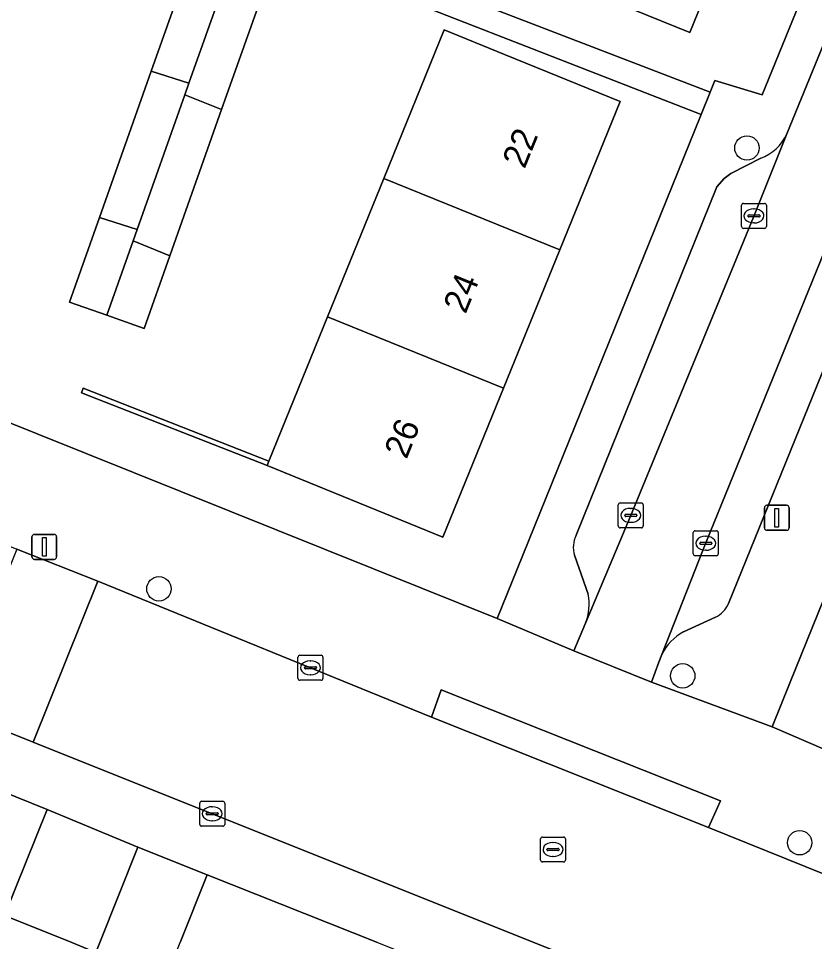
# Model space of a CAD drawing. Extents: x 162803 to 163818, y 381639 to 382475.
# Drawn here: x 163241.2 to 163273.14, y 382000.04 to 382037.06 of the extents above; entities that cross this region are included whole.
import ezdxf

# ---------------------------------------------------------------- set-up
doc = ezdxf.new("R2010")
doc.units = 0
for name, color, linetype in [('IMGEO_Boom', 7, 'Continuous'), ('IMGEO_Erf', 7, 'Continuous'), ('IMGEO_Groenvoorziening', 7, 'Continuous'), ('IMGEO_Haag', 7, 'Continuous'), ('IMGEO_Kolk', 7, 'Continuous'), ('IMGEO_Lichtmast', 7, 'Continuous'), ('IMGEO_Pand', 7, 'Continuous'), ('IMGEO_Pand_nummerreeks', 7, 'Continuous'), ('IMGEO_Parkeervlak_open', 7, 'Continuous'), ('IMGEO_Rijbaan_lokaal_open', 7, 'Continuous'), ('IMGEO_Rioolput', 7, 'Continuous'), ('IMGEO_Voetpad_open', 7, 'Continuous')]:
    doc.layers.add(name, color=color, linetype=linetype)

msp = doc.modelspace()

# ---------------------------------------------------------------- linework, layer by layer
at = {"layer": 'IMGEO_Boom'}
for centre in [(163270.432, 382031.866), (163246.839, 382014.188), (163267.856, 382010.699), (163272.547, 382004.007)]:
    msp.add_circle(centre, 0.489, dxfattribs=at)
at = {"layer": 'IMGEO_Erf'}
for points in [[(163234.283, 382023.476), (163257.35, 382014.223), (163260.414, 382012.994), (163261.219, 382014.982), (163268.597, 382033.203), (163251.629, 382039.83), (163251.925, 382040.654), (163268.961, 382034.102), (163269.149, 382034.565), (163271.043, 382033.994), (163294.991, 382092.68)], [(163281.998, 382070.565), (163279.759, 382065.061), (163277.492, 382059.487), (163275.103, 382053.613), (163272.875, 382048.135), (163270.538, 382042.388), (163268.142, 382036.498), (163263.511, 382038.383), (163261.082, 382039.37), (163263.478, 382045.26), (163265.693, 382050.708), (163262.907, 382051.842), (163264.643, 382056.108), (163258.649, 382058.221), (163259.188, 382059.75), (163259.727, 382061.28), (163265.721, 382059.166), (163265.182, 382057.637), (163268.043, 382056.484), (163270.433, 382062.359), (163272.7, 382067.933), (163274.938, 382073.436)], [(163255.605, 382000), (163248.776, 382002.714), (163247.689, 382000)]]:
    msp.add_lwpolyline(points, dxfattribs=at)
for points in [[(163250.012, 382040.031), (163251.511, 382039.5), (163249.352, 382033.404), (163247.278, 382027.547), (163246.244, 382024.628), (163244.747, 382025.158), (163243.25, 382025.688), (163244.453, 382029.084), (163246.529, 382034.946), (163248.517, 382040.56)], [(163251.255, 382019.313), (163253.609, 382025.099), (163255.864, 382030.644), (163258.287, 382036.601), (163260.711, 382035.616), (163265.342, 382033.732), (163262.919, 382027.775), (163260.664, 382022.23), (163258.235, 382016.258), (163251.18, 382019.128), (163243.729, 382022.052), (163243.802, 382022.238)], [(163296.851, 382021.352), (163279.555, 382028.679), (163272.144, 382010.372), (163271.449, 382008.655), (163291.511, 382000), (163311.571, 381991.346), (163312.362, 381993.172), (163315.321, 382000), (163320.27, 382011.419), (163311.944, 382015.003), (163301.925, 382016.594), (163297.498, 382006.743), (163296.072, 382007.146), (163294.855, 382004.269), (163293.377, 382004.894), (163293.254, 382004.946), (163291.898, 382005.519), (163293.208, 382008.615), (163294.314, 382011.231), (163292.667, 382011.896)], [(163242.351, 382005.34), (163240.646, 382001.086), (163243.34, 382000), (163244.31, 381999.609), (163244.466, 382000), (163245.996, 382003.83)]]:
    msp.add_lwpolyline(points, close=True, dxfattribs=at)
at = {"layer": 'IMGEO_Groenvoorziening'}
msp.add_lwpolyline([(163243.802, 382022.238), (163243.729, 382022.052), (163251.18, 382019.128), (163251.255, 382019.313)], close=True, dxfattribs=at)
at = {"layer": 'IMGEO_Haag'}
msp.add_lwpolyline([(163243.802, 382022.238), (163243.729, 382022.052), (163251.18, 382019.128), (163251.255, 382019.313)], close=True, dxfattribs=at)
at = {"layer": 'IMGEO_Kolk'}
for p, q in [((163270.214, 382028.715), (163270.214, 382029.567)), ((163270.289, 382029.641), (163271.141, 382029.641)), ((163270.702, 382029.421), (163270.727, 382029.421)), ((163271.215, 382029.567), (163271.215, 382028.715)), ((163270.473, 382029.135), (163270.473, 382029.147)), ((163270.911, 382029.098), (163270.513, 382029.098)), ((163270.516, 382029.184), (163270.914, 382029.184)), ((163270.957, 382029.147), (163270.957, 382029.135)), ((163271.141, 382028.641), (163270.289, 382028.641)), ((163270.725, 382028.861), (163270.7, 382028.861)), ((163265.269, 382016.708), (163265.269, 382017.56)), ((163265.344, 382017.634), (163266.196, 382017.634)), ((163266.27, 382017.56), (163266.27, 382016.708)), ((163265.528, 382017.128), (163265.528, 382017.14)), ((163265.966, 382017.091), (163265.568, 382017.091)), ((163265.571, 382017.177), (163265.969, 382017.177)), ((163265.757, 382017.414), (163265.782, 382017.414)), ((163266.012, 382017.14), (163266.012, 382017.128)), ((163265.78, 382016.854), (163265.755, 382016.854)), ((163266.196, 382016.634), (163265.344, 382016.634)), ((163268.279, 382015.589), (163268.279, 382016.441)), ((163268.354, 382016.515), (163269.206, 382016.515)), ((163269.28, 382016.441), (163269.28, 382015.589)), ((163268.538, 382016.009), (163268.538, 382016.021)), ((163268.976, 382015.972), (163268.578, 382015.972)), ((163268.581, 382016.058), (163268.979, 382016.058)), ((163268.767, 382016.295), (163268.792, 382016.295)), ((163269.022, 382016.021), (163269.022, 382016.009)), ((163268.79, 382015.735), (163268.765, 382015.735)), ((163269.206, 382015.515), (163268.354, 382015.515)), ((163252.419, 382010.597), (163252.419, 382011.449)), ((163252.494, 382011.523), (163253.346, 382011.523)), ((163252.907, 382011.303), (163252.932, 382011.303)), ((163253.42, 382011.449), (163253.42, 382010.597)), ((163252.678, 382011.017), (163252.678, 382011.029)), ((163253.116, 382010.98), (163252.718, 382010.98)), ((163252.721, 382011.066), (163253.119, 382011.066)), ((163253.162, 382011.029), (163253.162, 382011.017)), ((163253.346, 382010.523), (163252.494, 382010.523)), ((163252.93, 382010.743), (163252.905, 382010.743)), ((163248.553, 382005.669), (163249.405, 382005.669)), ((163248.478, 382004.743), (163248.478, 382005.595)), ((163248.966, 382005.449), (163248.991, 382005.449)), ((163249.479, 382005.595), (163249.479, 382004.743)), ((163248.737, 382005.163), (163248.737, 382005.175)), ((163249.175, 382005.126), (163248.777, 382005.126)), ((163248.78, 382005.212), (163249.178, 382005.212)), ((163248.989, 382004.889), (163248.964, 382004.889)), ((163249.221, 382005.175), (163249.221, 382005.163)), ((163249.405, 382004.669), (163248.553, 382004.669))]:
    msp.add_line(p, q, dxfattribs=at)
for points in [[(163270.214, 382028.715), (163270.214, 382029.567)], [(163270.289, 382029.641), (163271.141, 382029.641)], [(163271.215, 382029.567), (163271.215, 382028.715)], [(163271.141, 382028.641), (163270.289, 382028.641)], [(163265.269, 382016.708), (163265.269, 382017.56)], [(163265.344, 382017.634), (163266.196, 382017.634)], [(163266.27, 382017.56), (163266.27, 382016.708)], [(163266.196, 382016.634), (163265.344, 382016.634)], [(163268.279, 382015.589), (163268.279, 382016.441)], [(163268.354, 382016.515), (163269.206, 382016.515)], [(163269.28, 382016.441), (163269.28, 382015.589)], [(163269.206, 382015.515), (163268.354, 382015.515)], [(163252.419, 382010.597), (163252.419, 382011.449)], [(163252.494, 382011.523), (163253.346, 382011.523)], [(163253.42, 382011.449), (163253.42, 382010.597)], [(163253.346, 382010.523), (163252.494, 382010.523)], [(163248.553, 382005.669), (163249.405, 382005.669)], [(163248.478, 382004.743), (163248.478, 382005.595)], [(163249.479, 382005.595), (163249.479, 382004.743)], [(163249.405, 382004.669), (163248.553, 382004.669)]]:
    msp.add_lwpolyline(points, dxfattribs=at)
for centre, radius, start, end in [((163270.291, 382029.565), 0.0765, 91.552, 178.448), ((163270.291, 382029.565), 0.0765, 91.552, 178.448), ((163271.139, 382029.565), 0.0765, 1.552, 88.448), ((163271.139, 382029.565), 0.0765, 1.552, 88.448), ((163270.513, 382029.144), 0.0403, 85.8775, 175.7526), ((163270.51, 382029.134), 0.0366, 178.938, 274.7102), ((163270.914, 382029.141), 0.043, 264.8664, 352.4533), ((163270.918, 382029.146), 0.0386, 1.7309, 96.639), ((163270.291, 382028.717), 0.0765, 181.552, 268.448), ((163270.291, 382028.717), 0.0765, 181.552, 268.448), ((163271.139, 382028.717), 0.0765, 271.552, 358.448), ((163271.139, 382028.717), 0.0765, 271.552, 358.448), ((163265.346, 382017.558), 0.0765, 91.552, 178.448), ((163265.346, 382017.558), 0.0765, 91.552, 178.448), ((163266.194, 382017.558), 0.0765, 1.552, 88.448), ((163266.194, 382017.558), 0.0765, 1.552, 88.448), ((163265.568, 382017.137), 0.0403, 85.8775, 175.7526), ((163265.565, 382017.127), 0.0366, 178.938, 274.7102), ((163265.969, 382017.134), 0.043, 264.8664, 352.4533), ((163265.973, 382017.139), 0.0386, 1.7309, 96.639), ((163265.346, 382016.71), 0.0765, 181.552, 268.448), ((163265.346, 382016.71), 0.0765, 181.552, 268.448), ((163266.194, 382016.71), 0.0765, 271.552, 358.448), ((163266.194, 382016.71), 0.0765, 271.552, 358.448), ((163268.356, 382016.439), 0.0765, 91.552, 178.448), ((163268.356, 382016.439), 0.0765, 91.552, 178.448), ((163269.204, 382016.439), 0.0765, 1.552, 88.448), ((163269.204, 382016.439), 0.0765, 1.552, 88.448), ((163268.578, 382016.018), 0.0403, 85.8775, 175.7526), ((163268.575, 382016.008), 0.0366, 178.938, 274.7102), ((163268.979, 382016.015), 0.043, 264.8664, 352.4533), ((163268.983, 382016.02), 0.0386, 1.7309, 96.639), ((163268.356, 382015.591), 0.0765, 181.552, 268.448), ((163268.356, 382015.591), 0.0765, 181.552, 268.448), ((163269.204, 382015.591), 0.0765, 271.552, 358.448), ((163269.204, 382015.591), 0.0765, 271.552, 358.448), ((163252.496, 382011.447), 0.0765, 91.552, 178.448), ((163252.496, 382011.447), 0.0765, 91.552, 178.448), ((163253.344, 382011.447), 0.0765, 1.552, 88.448), ((163253.344, 382011.447), 0.0765, 1.552, 88.448), ((163252.718, 382011.026), 0.0403, 85.8775, 175.7526), ((163252.715, 382011.016), 0.0366, 178.938, 274.7102), ((163253.119, 382011.023), 0.043, 264.8664, 352.4533), ((163253.123, 382011.028), 0.0386, 1.7309, 96.639), ((163252.496, 382010.599), 0.0765, 181.552, 268.448), ((163252.496, 382010.599), 0.0765, 181.552, 268.448), ((163253.344, 382010.599), 0.0765, 271.552, 358.448), ((163253.344, 382010.599), 0.0765, 271.552, 358.448), ((163248.555, 382005.593), 0.0765, 91.552, 178.448), ((163248.555, 382005.593), 0.0765, 91.552, 178.448), ((163249.403, 382005.593), 0.0765, 1.552, 88.448), ((163249.403, 382005.593), 0.0765, 1.552, 88.448), ((163248.777, 382005.172), 0.0403, 85.8775, 175.7526), ((163248.774, 382005.162), 0.0366, 178.938, 274.7102), ((163249.178, 382005.169), 0.043, 264.8664, 352.4533), ((163249.182, 382005.174), 0.0386, 1.7309, 96.639), ((163248.555, 382004.745), 0.0765, 181.552, 268.448), ((163248.555, 382004.745), 0.0765, 181.552, 268.448), ((163249.403, 382004.745), 0.0765, 271.552, 358.448), ((163249.403, 382004.745), 0.0765, 271.552, 358.448)]:
    msp.add_arc(centre, radius, start, end, dxfattribs=at)
for centre, major_axis, ratio, start_param, end_param in [((163270.701, 382029.141), (-0.387, 0.002), 0.722429, 4.712389, 7.853982), ((163270.726, 382029.141), (-0.39, 0.002), 0.717154, 1.570796, 4.712389), ((163265.756, 382017.134), (-0.387, 0.002), 0.722429, 4.712389, 7.853982), ((163265.781, 382017.134), (-0.39, 0.002), 0.717154, 1.570796, 4.712389), ((163268.766, 382016.015), (-0.387, 0.002), 0.722429, 4.712389, 7.853982), ((163268.791, 382016.015), (-0.39, 0.002), 0.717154, 1.570796, 4.712389), ((163252.906, 382011.023), (-0.387, 0.002), 0.722429, 4.712389, 7.853982), ((163252.931, 382011.023), (-0.39, 0.002), 0.717154, 1.570796, 4.712389), ((163248.965, 382005.169), (-0.387, 0.002), 0.722429, 4.712389, 7.853982), ((163248.99, 382005.169), (-0.39, 0.002), 0.717154, 1.570796, 4.712389)]:
    msp.add_ellipse(centre, major_axis=major_axis, ratio=ratio, start_param=start_param, end_param=end_param, dxfattribs=at)
at = {"layer": 'IMGEO_Lichtmast'}
for p, q in [((163271.233, 382017.538), (163272.023, 382017.538)), ((163272.023, 382017.538), (163271.233, 382017.538)), ((163271.133, 382016.638), (163271.133, 382017.438)), ((163271.133, 382017.438), (163271.133, 382016.638)), ((163272.123, 382017.438), (163272.123, 382016.638)), ((163272.123, 382016.638), (163272.123, 382017.438)), ((163241.846, 382016.368), (163242.636, 382016.368)), ((163242.636, 382016.368), (163241.846, 382016.368)), ((163272.023, 382016.538), (163271.233, 382016.538)), ((163271.233, 382016.538), (163272.023, 382016.538)), ((163241.746, 382015.468), (163241.746, 382016.268)), ((163241.746, 382016.268), (163241.746, 382015.468)), ((163242.736, 382016.268), (163242.736, 382015.468)), ((163242.736, 382015.468), (163242.736, 382016.268)), ((163242.636, 382015.368), (163241.846, 382015.368)), ((163241.846, 382015.368), (163242.636, 382015.368))]:
    msp.add_line(p, q, dxfattribs=at)
for points in [[(163271.553, 382017.413), (163271.703, 382017.413), (163271.703, 382016.663), (163271.553, 382016.663), (163271.553, 382017.413)], [(163242.166, 382016.243), (163242.316, 382016.243), (163242.316, 382015.493), (163242.166, 382015.493), (163242.166, 382016.243)]]:
    msp.add_lwpolyline(points, dxfattribs=at)
for centre, start, end in [((163271.233, 382017.438), 90, 180), ((163271.233, 382017.438), 90, 180), ((163272.023, 382017.438), 0, 90), ((163272.023, 382017.438), 360, 90), ((163241.846, 382016.268), 90, 180), ((163241.846, 382016.268), 90, 180), ((163242.636, 382016.268), 0, 90), ((163242.636, 382016.268), 360, 90), ((163271.233, 382016.638), 180, 270), ((163271.233, 382016.638), 180, 270), ((163272.023, 382016.638), 270, 0), ((163272.023, 382016.638), 270, 0), ((163241.846, 382015.468), 180, 270), ((163241.846, 382015.468), 180, 270), ((163242.636, 382015.468), 270, 0), ((163242.636, 382015.468), 270, 0)]:
    msp.add_arc(centre, 0.1, start, end, dxfattribs=at)
at = {"layer": 'IMGEO_Pand'}
for points in [[(163270.538, 382042.388), (163263.478, 382045.26), (163261.082, 382039.37), (163263.511, 382038.383), (163268.142, 382036.498)], [(163248.041, 382034.46), (163250.012, 382040.031), (163248.517, 382040.56), (163246.529, 382034.946)], [(163248.041, 382034.46), (163247.879, 382034.003), (163249.352, 382033.404), (163251.511, 382039.5), (163250.012, 382040.031)], [(163255.864, 382030.644), (163262.919, 382027.775), (163265.342, 382033.732), (163260.711, 382035.616), (163258.287, 382036.601)], [(163244.453, 382029.084), (163245.965, 382028.598), (163247.879, 382034.003), (163248.041, 382034.46), (163246.529, 382034.946)], [(163245.965, 382028.598), (163245.805, 382028.146), (163247.278, 382027.547), (163249.352, 382033.404), (163247.879, 382034.003)], [(163253.609, 382025.099), (163260.664, 382022.23), (163262.919, 382027.775), (163255.864, 382030.644)], [(163244.453, 382029.084), (163243.25, 382025.688), (163244.747, 382025.158), (163245.805, 382028.146), (163245.965, 382028.598)], [(163247.278, 382027.547), (163245.805, 382028.146), (163244.747, 382025.158), (163246.244, 382024.628)], [(163260.664, 382022.23), (163253.609, 382025.099), (163251.255, 382019.313), (163251.18, 382019.128), (163258.235, 382016.258)], [(163240.21, 382000), (163240.646, 382001.086), (163242.351, 382005.34), (163239.828, 382006.352), (163238.11, 382002.072), (163234.546, 382003.502), (163233.142, 382000), (163232.158, 381997.544), (163230.613, 381993.688), (163236.695, 381991.242), (163238.245, 381995.096)], [(163238.245, 381995.096), (163244.64, 381992.524), (163243.166, 381988.91), (163245.563, 381987.926), (163246.799, 381990.977), (163248.676, 381995.611), (163246.315, 381996.568), (163247.689, 382000), (163248.776, 382002.714), (163245.996, 382003.83), (163244.466, 382000), (163244.31, 381999.609), (163243.34, 382000), (163240.646, 382001.086), (163240.21, 382000)]]:
    msp.add_lwpolyline(points, close=True, dxfattribs=at)
at = {"layer": 'IMGEO_Parkeervlak_open'}
for points in [[(163275.79, 382031.777), (163276.941, 382032.229), (163277.238, 382032.461), (163277.474, 382032.764), (163281.495, 382042.652), (163279.882, 382043.308), (163268.785, 382016.032), (163268.677, 382015.763), (163267.019, 382011.555)], [(163263.956, 382012.815), (163265.757, 382017.101), (163270.694, 382029.087), (163272.034, 382032.433)], [(163270.984, 382031.454), (163269.792, 382030.84), (163269.521, 382030.648), (163269.228, 382030.314), (163263.58, 382016.338)], [(163269.689, 382013.597), (163275.734, 382028.476)], [(163263.514, 382015.534), (163264.066, 382013.969)], [(163267.888, 382012.461), (163269.171, 382013.05)]]:
    msp.add_lwpolyline(points, dxfattribs=at)
for centre, radius, start, end in [((163270.362, 382033.173), 1.828, 289.876, 336.1158), ((163264.558, 382015.853), 1.092, 153.6279, 196.9864), ((163261.915, 382013.592), 2.184, 339.1656, 9.9444), ((163268.675, 382014.038), 1.106, 296.6423, 336.4773), ((163268.87, 382010.65), 2.06, 118.4555, 153.9328)]:
    msp.add_arc(centre, radius, start, end, dxfattribs=at)
at = {"layer": 'IMGEO_Rijbaan_lokaal_open'}
for points in [[(163279.882, 382043.308), (163276.965, 382044.495), (163275.246, 382040.275), (163272.034, 382032.433), (163270.694, 382029.087), (163265.757, 382017.101), (163263.956, 382012.815), (163263.485, 382011.703), (163266.604, 382010.447), (163266.899, 382011.251), (163267.019, 382011.555), (163268.677, 382015.763), (163268.785, 382016.032)], [(163244.386, 382014.495), (163241.137, 382015.775), (163238.551, 382009.339), (163241.791, 382008.043)], [(163276.65, 382001.485), (163268.89, 382004.622), (163257.778, 382009.046), (163244.386, 382014.495), (163241.791, 382008.043), (163269.305, 381997.039), (163283.065, 381991.169), (163294.397, 381986.278), (163297.139, 381992.593)]]:
    msp.add_lwpolyline(points, close=True, dxfattribs=at)
at = {"layer": 'IMGEO_Rioolput'}
for p, q in [((163262.15, 382003.308), (163262.15, 382004.16)), ((163262.225, 382004.234), (163263.077, 382004.234)), ((163263.151, 382004.16), (163263.151, 382003.308)), ((163262.452, 382003.777), (163262.85, 382003.777)), ((163262.638, 382004.014), (163262.663, 382004.014)), ((163262.409, 382003.728), (163262.409, 382003.74)), ((163262.847, 382003.691), (163262.449, 382003.691)), ((163262.661, 382003.454), (163262.636, 382003.454)), ((163262.893, 382003.74), (163262.893, 382003.728)), ((163263.077, 382003.234), (163262.225, 382003.234))]:
    msp.add_line(p, q, dxfattribs=at)
for points in [[(163262.15, 382003.308), (163262.15, 382004.16)], [(163262.225, 382004.234), (163263.077, 382004.234)], [(163263.151, 382004.16), (163263.151, 382003.308)], [(163263.077, 382003.234), (163262.225, 382003.234)]]:
    msp.add_lwpolyline(points, dxfattribs=at)
for centre, radius, start, end in [((163262.227, 382004.158), 0.0765, 91.552, 178.448), ((163262.227, 382004.158), 0.0765, 91.552, 178.448), ((163263.075, 382004.158), 0.0765, 1.552, 88.448), ((163263.075, 382004.158), 0.0765, 1.552, 88.448), ((163262.449, 382003.737), 0.0403, 85.8775, 175.7526), ((163262.854, 382003.739), 0.0386, 1.7309, 96.639), ((163262.446, 382003.727), 0.0366, 178.938, 274.7102), ((163262.85, 382003.734), 0.043, 264.8664, 352.4533), ((163262.227, 382003.31), 0.0765, 181.552, 268.448), ((163262.227, 382003.31), 0.0765, 181.552, 268.448), ((163263.075, 382003.31), 0.0765, 271.552, 358.448), ((163263.075, 382003.31), 0.0765, 271.552, 358.448)]:
    msp.add_arc(centre, radius, start, end, dxfattribs=at)
for centre, major_axis, ratio, start_param, end_param in [((163262.637, 382003.734), (-0.387, 0.002), 0.722429, 4.712389, 7.853982), ((163262.662, 382003.734), (-0.39, 0.002), 0.717154, 1.570796, 4.712389)]:
    msp.add_ellipse(centre, major_axis=major_axis, ratio=ratio, start_param=start_param, end_param=end_param, dxfattribs=at)
at = {"layer": 'IMGEO_Voetpad_open'}
for points in [[(163272.034, 382032.433), (163275.246, 382040.275), (163276.965, 382044.495), (163282.181, 382057.303), (163283.36, 382060.197), (163289.242, 382074.658), (163293.937, 382086.24), (163295.838, 382090.907), (163296.148, 382091.668), (163296.839, 382093.397), (163295.083, 382094.079), (163290.261, 382095.951), (163289.776, 382094.738), (163291.538, 382094.021), (163294.991, 382092.68), (163271.043, 382033.994), (163269.149, 382034.565), (163268.961, 382034.102), (163268.597, 382033.203), (163261.219, 382014.982), (163260.414, 382012.994), (163263.485, 382011.703), (163263.956, 382012.815)], [(163161.734, 382044.254), (163197.135, 382032.623), (163200.444, 382031.53), (163208.637, 382028.823), (163209.414, 382028.496), (163209.865, 382029.593), (163221.055, 382025.109), (163220.636, 382023.993), (163241.137, 382015.775), (163244.386, 382014.495), (163257.778, 382009.046), (163258.164, 382010.136), (163269.369, 382005.691), (163268.89, 382004.622), (163276.65, 382001.485), (163297.139, 381992.593), (163300.295, 381991.223), (163309.414, 381987.243), (163309.902, 381988.367), (163319.822, 381984.046), (163319.351, 381982.939), (163334.063, 381976.602), (163337.225, 381975.21), (163360.196, 381965.225)], [(163158.644, 382035.308), (163181.042, 382027.961), (163184.822, 382026.746), (163205.535, 382020.087), (163209.059, 382018.648), (163211.707, 382017.585), (163215.193, 382016.205), (163217.823, 382015.15), (163221.371, 382013.688), (163224.003, 382012.631), (163227.556, 382011.225), (163230.183, 382010.171), (163233.684, 382008.844), (163236.272, 382007.805), (163239.828, 382006.352), (163242.351, 382005.34), (163245.996, 382003.83), (163248.776, 382002.714), (163255.605, 382000), (163270.341, 381994.144), (163272.574, 381993.14)], [(163263.58, 382016.338), (163269.228, 382030.314), (163269.521, 382030.648), (163269.792, 382030.84), (163270.984, 382031.454)], [(163267.019, 382011.555), (163266.899, 382011.251), (163266.604, 382010.447), (163271.449, 382008.655), (163272.144, 382010.372), (163279.555, 382028.679)], [(163275.734, 382028.476), (163269.689, 382013.597)], [(163361.532, 381969.699), (163322.499, 381986.595), (163317.691, 381988.56), (163314.664, 381989.892), (163311.571, 381991.346), (163291.511, 382000), (163271.449, 382008.655), (163266.604, 382010.447), (163263.485, 382011.703), (163260.414, 382012.994), (163257.35, 382014.223), (163234.283, 382023.476), (163223.089, 382027.966)], [(163269.305, 381997.039), (163241.791, 382008.043), (163238.551, 382009.339), (163205.64, 382022.508)], [(163264.066, 382013.969), (163263.514, 382015.534)], [(163269.171, 382013.05), (163267.888, 382012.461)]]:
    msp.add_lwpolyline(points, dxfattribs=at)
for points in [[(163251.925, 382040.654), (163251.629, 382039.83), (163268.597, 382033.203), (163268.961, 382034.102)], [(163269.369, 382005.691), (163258.164, 382010.136), (163257.778, 382009.046), (163268.89, 382004.622)]]:
    msp.add_lwpolyline(points, close=True, dxfattribs=at)
for centre, radius, start, end in [((163270.362, 382033.173), 1.828, 289.876, 336.1158), ((163264.558, 382015.853), 1.092, 153.6279, 196.9864), ((163261.915, 382013.592), 2.184, 339.1656, 9.9444), ((163268.675, 382014.038), 1.106, 296.6423, 336.4773), ((163268.87, 382010.65), 2.06, 118.4555, 153.9328)]:
    msp.add_arc(centre, radius, start, end, dxfattribs=at)

# ---------------------------------------------------------------- texts
at = {"layer": 'IMGEO_Pand_nummerreeks'}
for s, rotation, p in [('22', 67.8675, (163261.51, 382031)), ('24', 67.8675, (163259.142, 382025.179)), ('26', 67.8669, (163256.773, 382019.355))]:
    msp.add_text(s, height=1, rotation=rotation, dxfattribs=at).set_placement(p)

doc.saveas('drawing.dxf')
